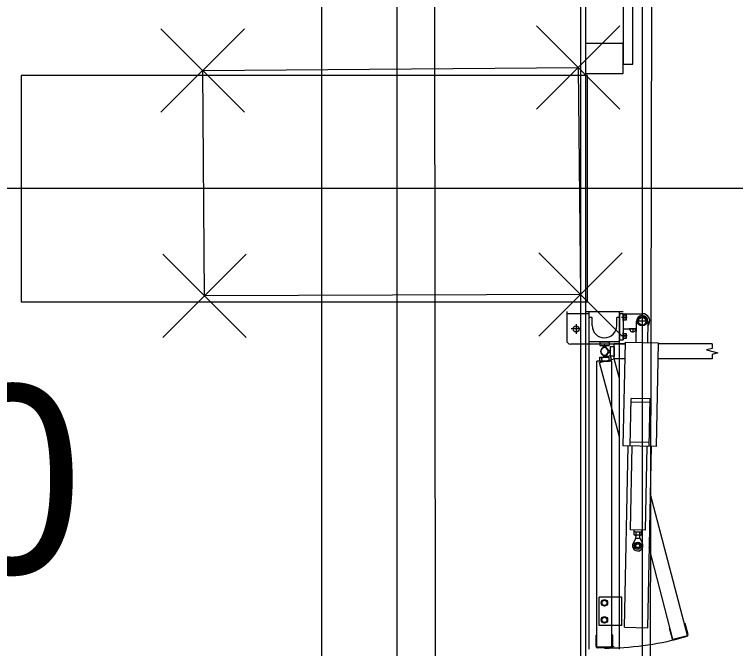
# Model space of a CAD drawing. Extents: x -264205 to -263659, y -1242401 to -1242060.
# Drawn here: x -263796.556 to -263794.645, y -1242183.101 to -1242181.42 of the extents above; entities that cross this region are included whole.
import ezdxf

# ---------------------------------------------------------------- set-up
doc = ezdxf.new("R2010")
doc.units = 0
for name, color, linetype in [('BOD_CISLO', 7, 'Continuous'), ('BOD_SYMBOL', 7, 'Continuous'), ('KFA_SO_10-1_BETONOVE_STLPY', 7, 'Continuous'), ('KFA_SO_10-1_PLACHTY', 7, 'Continuous'), ('KFA_SO_10-1_STRECHY', 7, 'Continuous'), ('KFA_SO_10-1_TRIBUNA_C_OBVOD', 7, 'Continuous'), ('OBRUBNIKY_KOMUNIKACIE_PROJEKT', 7, 'Continuous'), ('OSI_STAVBY_KFA', 7, 'Continuous'), ('SITUACIA_DSP_2D', 7, 'Continuous')]:
    doc.layers.add(name, color=color, linetype=linetype)

msp = doc.modelspace()

# ---------------------------------------------------------------- linework, layer by layer
at = {"layer": 'BOD_SYMBOL'}
for p, q in [((-263796.1675, -1242181.6795), (-263795.9465, -1242181.4585)), ((-263795.9465, -1242181.6795), (-263796.1675, -1242181.4585)), ((-263795.1725, -1242181.6715), (-263794.9515, -1242181.4505)), ((-263794.9515, -1242181.6715), (-263795.1725, -1242181.4505)), ((-263796.1625, -1242182.2765), (-263795.9415, -1242182.0555)), ((-263795.9415, -1242182.2765), (-263796.1625, -1242182.0555)), ((-263795.1665, -1242182.2735), (-263794.9455, -1242182.0525)), ((-263794.9455, -1242182.2735), (-263795.1665, -1242182.0525))]:
    msp.add_line(p, q, dxfattribs=at)
at = {"layer": 'KFA_SO_10-1_BETONOVE_STLPY'}
msp.add_lwpolyline([(-263795.062, -1242181.561), (-263795.056, -1242182.163), (-263796.052, -1242182.166), (-263796.057, -1242181.569)], close=True, dxfattribs=at)
at = {"layer": 'KFA_SO_10-1_PLACHTY'}
msp.add_line((-263794.893, -1242195.596), (-263794.843, -1242168.189), dxfattribs=at)
msp.add_lwpolyline([(-263795.396, -1242226.823), (-263795.427, -1242195.892), (-263795.456, -1242167.905), (-263795.427, -1242160.909), (-263795.402, -1242132.887), (-263795.428, -1242101.98)], dxfattribs=at)
at = {"layer": 'KFA_SO_10-1_STRECHY'}
msp.add_line((-263795.734, -1242227.196), (-263795.754, -1242101.588), dxfattribs=at)
at = {"layer": 'KFA_SO_10-1_TRIBUNA_C_OBVOD'}
msp.add_lwpolyline([(-263795.284, -1242101.267), (-263795.051, -1242101.819), (-263795.059, -1242226.991), (-263795.286, -1242227.548)], dxfattribs=at)
at = {"layer": 'OBRUBNIKY_KOMUNIKACIE_PROJEKT'}
msp.add_line((-263794.8928, -1242101.3822), (-263794.8928, -1242227.3822), dxfattribs=at)
at = {"layer": 'OSI_STAVBY_KFA'}
for p, q in [((-263795.5428, -1242083.2372), (-263795.5428, -1242246.7072)), ((-263792.6528, -1242181.8822), (-263909.3428, -1242181.8822))]:
    msp.add_line(p, q, dxfattribs=at)
at = {"layer": 'SITUACIA_DSP_2D'}
for p, q in [((-263794.8928, -1242101.3822), (-263794.8928, -1242227.3822)), ((-263795.0428, -1242101.7691), (-263795.0428, -1242226.9954)), ((-263794.9427, -1242179.4523), (-263794.9427, -1242181.5523)), ((-263794.9177, -1242181.5523), (-263794.9177, -1242179.4523)), ((-263794.9427, -1242181.4973), (-263795.0427, -1242181.4973)), ((-263795.0427, -1242181.4973), (-263795.0427, -1242181.5773)), ((-263794.9427, -1242181.5373), (-263794.9427, -1242181.4973)), ((-263794.9427, -1242181.5773), (-263794.9427, -1242181.5373)), ((-263794.9427, -1242181.5523), (-263794.9177, -1242181.5523)), ((-263795.0378, -1242181.5823), (-263796.5378, -1242181.5823)), ((-263796.5378, -1242181.5823), (-263796.5378, -1242182.1823)), ((-263795.0427, -1242181.5773), (-263794.9427, -1242181.5773)), ((-263795.0378, -1242182.1823), (-263795.0378, -1242181.5823)), ((-263796.5378, -1242182.1823), (-263795.0378, -1242182.1823)), ((-263795.0927, -1242182.208), (-263795.0927, -1242182.284)), ((-263795.0427, -1242182.208), (-263794.9427, -1242182.208)), ((-263795.0327, -1242183.1025), (-263795.0327, -1242182.208)), ((-263794.9527, -1242183.1025), (-263794.9527, -1242182.208)), ((-263794.9527, -1242182.213), (-263794.9427, -1242182.213)), ((-263794.9527, -1242182.213), (-263794.9527, -1242182.283)), ((-263794.9427, -1242182.213), (-263794.9427, -1242182.283)), ((-263794.9427, -1242182.2135), (-263794.8927, -1242182.2135)), ((-263795.0327, -1242182.214), (-263795.0927, -1242182.214)), ((-263795.0252, -1242182.224), (-263795.0327, -1242182.224)), ((-263795.0252, -1242182.245), (-263795.0252, -1242182.224)), ((-263794.9602, -1242182.245), (-263794.9602, -1242182.224)), ((-263794.9527, -1242182.224), (-263794.9602, -1242182.224)), ((-263794.9329, -1242182.2235), (-263794.9472, -1242182.2235)), ((-263794.9427, -1242182.2319), (-263794.9427, -1242182.2151)), ((-263794.941, -1242182.2151), (-263794.9427, -1242182.2151)), ((-263794.941, -1242182.2319), (-263794.9427, -1242182.2319)), ((-263794.941, -1242182.2319), (-263794.941, -1242182.2151)), ((-263794.941, -1242182.2303), (-263794.941, -1242182.2167)), ((-263794.941, -1242182.2167), (-263794.9355, -1242182.2167)), ((-263794.941, -1242182.2235), (-263794.9364, -1242182.2235)), ((-263794.9355, -1242182.2303), (-263794.941, -1242182.2303)), ((-263794.9355, -1242182.2167), (-263794.9355, -1242182.2303)), ((-263794.8986, -1242182.2233), (-263794.9045, -1242182.2335)), ((-263794.8869, -1242182.2233), (-263794.8986, -1242182.2233)), ((-263794.8927, -1242182.2179), (-263794.8927, -1242182.2491)), ((-263794.881, -1242182.2335), (-263794.8869, -1242182.2233)), ((-263795.0677, -1242182.241), (-263795.0677, -1242182.267)), ((-263794.9089, -1242182.2892), (-263794.9077, -1242182.2332)), ((-263794.8771, -1242182.2335), (-263794.9083, -1242182.2335)), ((-263794.9045, -1242182.2335), (-263794.8986, -1242182.2437)), ((-263794.8986, -1242182.2437), (-263794.8869, -1242182.2437)), ((-263794.8869, -1242182.2437), (-263794.881, -1242182.2335)), ((-263794.8777, -1242182.2338), (-263794.8789, -1242182.2898)), ((-263795.0547, -1242182.254), (-263795.0807, -1242182.254)), ((-263794.9427, -1242182.2535), (-263794.9081, -1242182.2535)), ((-263794.9427, -1242182.2809), (-263794.9427, -1242182.2641)), ((-263794.941, -1242182.2641), (-263794.9427, -1242182.2641)), ((-263794.941, -1242182.2809), (-263794.941, -1242182.2641)), ((-263794.941, -1242182.2793), (-263794.941, -1242182.2657)), ((-263794.941, -1242182.2657), (-263794.9355, -1242182.2657)), ((-263794.9355, -1242182.2657), (-263794.9355, -1242182.2793)), ((-263794.9082, -1242182.254), (-263794.9273, -1242182.254)), ((-263794.9177, -1242182.2535), (-263794.9177, -1242182.2636)), ((-263794.9527, -1242182.288), (-263795.0327, -1242182.288)), ((-263795.0052, -1242182.288), (-263794.9802, -1242182.288)), ((-263795.0052, -1242182.288), (-263795.0052, -1242182.298)), ((-263794.9802, -1242182.288), (-263794.9802, -1242182.298)), ((-263794.9527, -1242182.283), (-263794.9427, -1242182.283)), ((-263794.9329, -1242182.2725), (-263794.9472, -1242182.2725)), ((-263794.9428, -1242182.5636), (-263794.9373, -1242182.2886)), ((-263794.941, -1242182.2809), (-263794.9427, -1242182.2809)), ((-263794.941, -1242182.2725), (-263794.9364, -1242182.2725)), ((-263794.9355, -1242182.2793), (-263794.941, -1242182.2793)), ((-263794.9373, -1242182.2886), (-263794.8504, -1242182.2904)), ((-263795.0327, -1242182.294), (-263795.0827, -1242182.294)), ((-263794.9527, -1242182.294), (-263795.0327, -1242182.294)), ((-263795.0052, -1242182.298), (-263794.9802, -1242182.298)), ((-263794.9937, -1242182.298), (-263795.0008, -1242182.3076)), ((-263794.9917, -1242182.298), (-263794.9937, -1242182.298)), ((-263794.9847, -1242182.3076), (-263794.9917, -1242182.298)), ((-263794.9868, -1242182.3054), (-263794.9772, -1242182.3125)), ((-263794.9772, -1242182.301), (-263794.9772, -1242182.326)), ((-263794.9672, -1242182.301), (-263794.9772, -1242182.301)), ((-263794.9672, -1242182.3335), (-263794.9672, -1242182.2935)), ((-263794.9374, -1242182.2935), (-263794.9672, -1242182.2935)), ((-263794.9672, -1242182.301), (-263794.9672, -1242182.326)), ((-263794.9375, -1242182.294), (-263794.9527, -1242182.294)), ((-263794.8504, -1242182.2904), (-263794.8558, -1242182.5653)), ((-263794.7071, -1242182.2935), (-263794.8504, -1242182.2935)), ((-263794.7071, -1242182.3055), (-263794.7221, -1242182.3095)), ((-263794.7071, -1242182.2935), (-263794.7071, -1242182.3055)), ((-263795.0008, -1242182.3194), (-263794.9937, -1242182.329)), ((-263794.9767, -1242182.3252), (-263795.0008, -1242182.3317)), ((-263794.9897, -1242182.3287), (-263794.999, -1242182.3213)), ((-263794.9917, -1242182.329), (-263794.9847, -1242182.3194)), ((-263794.9878, -1242182.3282), (-263794.9897, -1242182.3287)), ((-263794.9834, -1242182.3171), (-263794.9878, -1242182.3282)), ((-263794.9772, -1242182.3145), (-263794.9868, -1242182.3215)), ((-263794.9772, -1242182.3125), (-263794.9772, -1242182.3145)), ((-263794.9672, -1242182.326), (-263794.9772, -1242182.326)), ((-263794.9741, -1242182.3349), (-263794.9767, -1242182.3252)), ((-263794.7221, -1242182.3095), (-263794.6921, -1242182.3175)), ((-263794.6921, -1242182.3175), (-263794.7071, -1242182.3215)), ((-263794.7071, -1242182.3215), (-263794.7071, -1242182.3335)), ((-263795.0127, -1242183.0975), (-263795.0127, -1242182.339)), ((-263794.9727, -1242182.339), (-263795.0127, -1242182.339)), ((-263795.0055, -1242182.3433), (-263794.9668, -1242182.333)), ((-263794.9527, -1242182.5401), (-263795.0055, -1242182.3433)), ((-263795.0052, -1242182.339), (-263795.0052, -1242182.329)), ((-263795.0052, -1242182.329), (-263794.9802, -1242182.329)), ((-263795.0052, -1242182.339), (-263794.9802, -1242182.339)), ((-263794.9982, -1242182.3414), (-263795.0008, -1242182.3317)), ((-263794.9937, -1242182.329), (-263794.9917, -1242182.329)), ((-263794.9802, -1242182.339), (-263794.9802, -1242182.329)), ((-263794.9727, -1242183.0975), (-263794.9727, -1242182.339)), ((-263794.9382, -1242182.3335), (-263794.9672, -1242182.3335)), ((-263794.9527, -1242182.3855), (-263794.9668, -1242182.333)), ((-263794.7071, -1242182.3335), (-263794.8512, -1242182.3335)), ((-263794.9243, -1242182.5639), (-263794.9218, -1242182.4379)), ((-263794.8718, -1242182.4389), (-263794.9218, -1242182.4379)), ((-263794.8743, -1242182.5649), (-263794.8718, -1242182.4389)), ((-263794.872, -1242182.4489), (-263794.922, -1242182.4479)), ((-263794.8741, -1242182.5549), (-263794.9241, -1242182.5539)), ((-263794.8558, -1242182.5653), (-263794.9428, -1242182.5636)), ((-263794.9394, -1242183.0447), (-263794.9298, -1242182.5638)), ((-263794.9238, -1242182.7868), (-263794.9193, -1242182.564)), ((-263794.8838, -1242182.7876), (-263794.8793, -1242182.5648)), ((-263794.8688, -1242182.565), (-263794.8784, -1242183.046)), ((-263794.7725, -1242183.066), (-263794.8713, -1242182.6894)), ((-263794.8838, -1242182.7876), (-263794.9238, -1242182.7868)), ((-263794.9139, -1242182.792), (-263794.9138, -1242182.787)), ((-263794.8939, -1242182.7924), (-263794.9139, -1242182.792)), ((-263794.9138, -1242182.7993), (-263794.9137, -1242182.7928)), ((-263794.9125, -1242182.8001), (-263794.9138, -1242182.7993)), ((-263794.9124, -1242182.7921), (-263794.9137, -1242182.7928)), ((-263794.8955, -1242182.8004), (-263794.9125, -1242182.8001)), ((-263794.8954, -1242182.7924), (-263794.9124, -1242182.7921)), ((-263794.9092, -1242182.8083), (-263794.909, -1242182.8001)), ((-263794.9089, -1242182.7994), (-263794.9088, -1242182.7929)), ((-263794.8992, -1242182.8085), (-263794.899, -1242182.8003)), ((-263794.8991, -1242182.7996), (-263794.899, -1242182.7931)), ((-263794.8955, -1242182.8004), (-263794.8942, -1242182.7997)), ((-263794.8954, -1242182.7924), (-263794.8941, -1242182.7932)), ((-263794.8942, -1242182.7997), (-263794.8941, -1242182.7932)), ((-263794.8939, -1242182.7924), (-263794.8938, -1242182.7874)), ((-263794.9092, -1242182.8083), (-263794.9167, -1242182.8214)), ((-263794.9092, -1242182.8083), (-263794.8992, -1242182.8085)), ((-263794.8992, -1242182.8085), (-263794.8922, -1242182.8219)), ((-263794.8111, -1242183.0764), (-263794.8742, -1242182.8333)), ((-263795.0067, -1242183.04), (-263795.0067, -1242182.965)), ((-263794.9527, -1242182.965), (-263795.0067, -1242182.965)), ((-263794.9995, -1242182.9761), (-263794.9927, -1242182.9721)), ((-263794.9995, -1242182.9839), (-263794.9995, -1242182.9761)), ((-263794.9927, -1242182.9721), (-263794.9859, -1242182.9761)), ((-263794.9859, -1242182.9761), (-263794.9859, -1242182.9839)), ((-263794.9467, -1242182.965), (-263794.9527, -1242182.965)), ((-263794.9467, -1242183.04), (-263794.9467, -1242182.965)), ((-263794.9927, -1242182.9878), (-263794.9995, -1242182.9839)), ((-263794.9859, -1242182.9839), (-263794.9927, -1242182.9878)), ((-263794.9995, -1242183.0211), (-263794.9927, -1242183.0171)), ((-263794.9995, -1242183.0289), (-263794.9995, -1242183.0211)), ((-263794.9927, -1242183.0328), (-263794.9995, -1242183.0289)), ((-263794.9927, -1242183.0171), (-263794.9859, -1242183.0211)), ((-263794.9859, -1242183.0289), (-263794.9927, -1242183.0328)), ((-263794.9859, -1242183.0211), (-263794.9859, -1242183.0289)), ((-263794.7788, -1242183.0346), (-263794.7807, -1242183.0351)), ((-263794.771, -1242183.0636), (-263794.7788, -1242183.0346)), ((-263794.9527, -1242183.04), (-263795.0067, -1242183.04)), ((-263794.9467, -1242183.04), (-263794.9527, -1242183.04)), ((-263794.9394, -1242183.0447), (-263794.8784, -1242183.046)), ((-263794.8194, -1242183.0455), (-263794.8213, -1242183.046)), ((-263794.8213, -1242183.046), (-263794.8136, -1242183.075)), ((-263795.0147, -1242183.0955), (-263795.0147, -1242183.0655)), ((-263795.0127, -1242183.0655), (-263795.0147, -1242183.0655)), ((-263794.9707, -1242183.0655), (-263794.9727, -1242183.0655)), ((-263794.9707, -1242183.0955), (-263794.9707, -1242183.0655)), ((-263794.8111, -1242183.0764), (-263794.7725, -1242183.066)), ((-263794.8087, -1242183.0778), (-263794.7739, -1242183.0685)), ((-263794.9698, -1242183.0804), (-263794.9727, -1242183.0804)), ((-263794.9727, -1242183.0975), (-263795.0127, -1242183.0975)), ((-263794.9747, -1242183.0995), (-263795.0107, -1242183.0995)), ((-263794.9757, -1242183.0957), (-263794.9667, -1242183.0957))]:
    msp.add_line(p, q, dxfattribs=at)
for centre, radius in [((-263794.8927, -1242182.2335), 0.0126), ((-263794.8927, -1242182.2335), 0.0102), ((-263795.0677, -1242182.254), 0.008), ((-263794.9046, -1242182.8284), 0.00952), ((-263794.9046, -1242182.8284), 0.00645), ((-263794.9046, -1242182.8284), 0.005), ((-263794.9927, -1242182.98), 0.0084), ((-263794.9927, -1242182.98), 0.0068), ((-263794.9927, -1242183.025), 0.0084), ((-263794.9927, -1242183.025), 0.0068)]:
    msp.add_circle(centre, radius, dxfattribs=at)
for centre, radius, start, end in [((-263794.8927, -1242182.2335), 0.02, 317.4504, 90), ((-263794.9423, -1242182.2201), 0.0068, 330, 30), ((-263794.9423, -1242182.2269), 0.0068, 330, 30), ((-263794.8927, -1242182.2335), 0.015, 358.86, 178.86), ((-263794.9927, -1242182.245), 0.0325, 180, 0), ((-263794.9423, -1242182.2691), 0.0068, 330, 30), ((-263794.9177, -1242182.254), 0.008, 176.4167, 3.5833), ((-263795.0827, -1242182.284), 0.01, 180, 270), ((-263794.9423, -1242182.2759), 0.0068, 330, 30), ((-263794.9927, -1242182.3135), 0.01, 323.6139, 216.3861), ((-263794.9927, -1242182.3135), 0.01, 53.6139, 306.3861), ((-263794.9927, -1242182.3135), 0.01, 338.6139, 231.3861), ((-263794.9927, -1242182.3135), 0.01, 143.6139, 36.3861), ((-263794.9113, -1242182.7958), 0.00432, 234.2666, 303.4534), ((-263794.9113, -1242182.7964), 0.00432, 54.2666, 123.4534), ((-263794.9037, -1242182.7841), 0.0161, 251.1601, 286.5599), ((-263794.9042, -1242182.8084), 0.0161, 71.1601, 106.5599), ((-263794.8991, -1242182.7996), 0.0001, 109.6732, 178.86), ((-263794.899, -1242182.7931), 0.0001, 178.86, 248.0468), ((-263794.8966, -1242182.796), 0.00432, 234.2666, 303.4534), ((-263794.8966, -1242182.7967), 0.00432, 54.2666, 123.4534), ((-263794.9046, -1242182.8284), 0.014, 150.1229, 27.5971), ((-263794.9927, -1242182.3135), 0.7862, 270, 285), ((-263794.7749, -1242183.0646), 0.004, 285, 15), ((-263794.8097, -1242183.0739), 0.004, 195, 285), ((-263795.0107, -1242183.0955), 0.004, 180, 270), ((-263794.9747, -1242183.0955), 0.004, 270, 0)]:
    msp.add_arc(centre, radius, start, end, dxfattribs=at)

# ---------------------------------------------------------------- texts
at = {"layer": 'BOD_CISLO'}
msp.add_text('260', height=0.5, dxfattribs=at).set_placement((-263797.4909, -1242182.9024))

doc.saveas('drawing.dxf')
